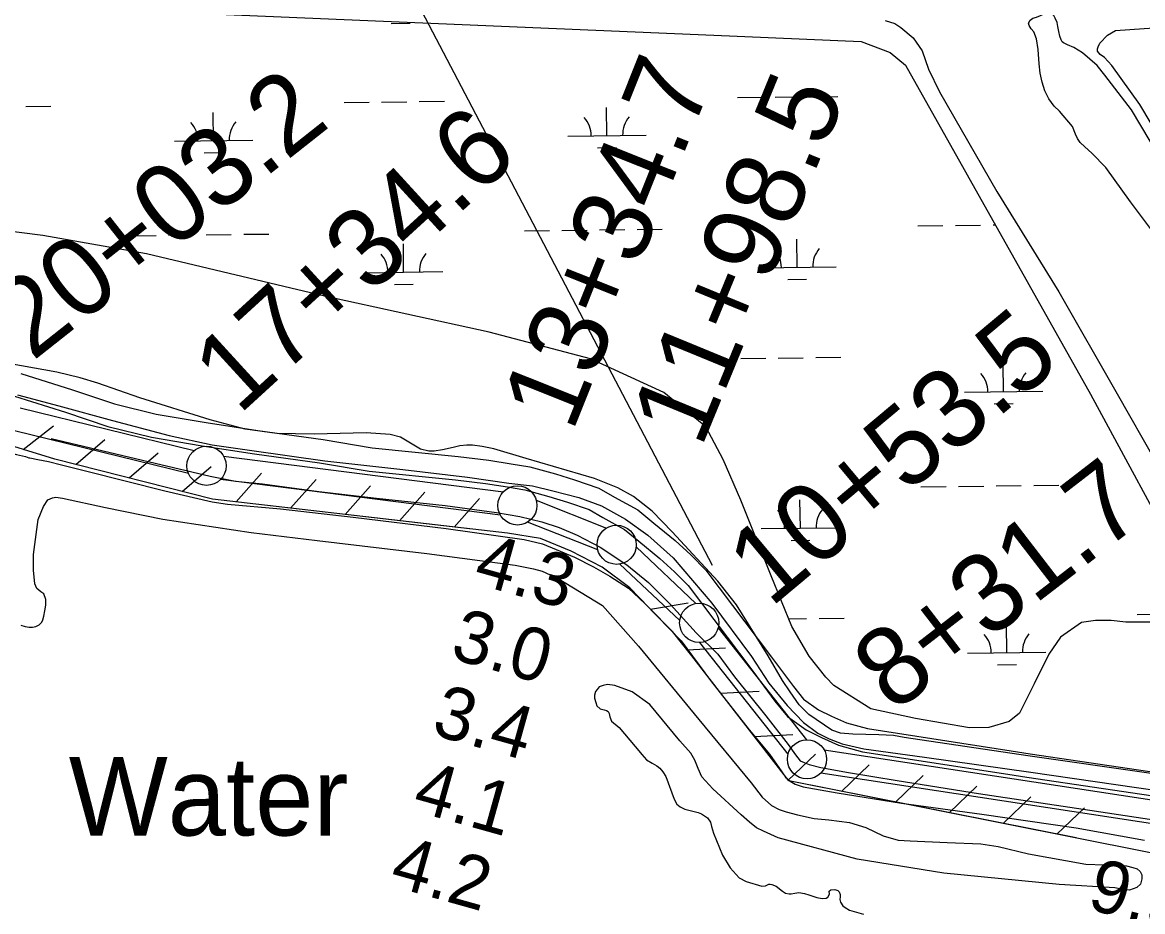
# Model space of a CAD drawing. Extents: x 3715084 to 3753216, y 488173 to 513963.
# Drawn here: x 3726748 to 3728178, y 501402 to 502536 of the extents above; entities that cross this region are included whole.
import ezdxf

# ---------------------------------------------------------------- set-up
doc = ezdxf.new("R2010")
doc.units = 0
for name, color, linetype in [('V-FLOD-BASE', 7, 'Continuous'), ('V-LEVE-TOET', 7, 'Continuous'), ('V-RIVR-IDEN', 7, 'Continuous'), ('V-RIVR-RANG', 7, 'Continuous'), ('V-ROAD-CNTR', 7, 'Continuous'), ('V-RRAP-FSHR', 7, 'Continuous'), ('V-SITE-VEGE', 7, 'Continuous'), ('V-SURV-IDEN', 7, 'Continuous'), ('V-SURV-LINE', 7, 'Continuous'), ('V-TOPO-BNDY', 7, 'Continuous'), ('V-TOPO-SHOR', 7, 'Continuous'), ('V-WETL-SWMP', 7, 'Continuous')]:
    doc.layers.add(name, color=color, linetype=linetype)

msp = doc.modelspace()

# ---------------------------------------------------------------- linework, layer by layer
at = {"layer": 'V-FLOD-BASE'}
msp.add_lwpolyline([(3726784.9, 502005.5), (3726917.6, 501973.7), (3726987.9, 501957.2), (3727020.2, 501950.7), (3727054.9, 501947.7), (3727126.4, 501937.9), (3727200.1, 501929.4), (3727287.7, 501919.9), (3727353.2, 501911), (3727383, 501906), (3727411.2, 501898.9), (3727433.2, 501891.9), (3727456.1, 501882.2), (3727485.4, 501866.8), (3727519.4, 501844.1), (3727547.3, 501821.5), (3727575.2, 501793.5), (3727608, 501757.5), (3727635.7, 501730.2), (3727657.1, 501701.6), (3727696.7, 501651.7), (3727725.3, 501615.2), (3727734.6, 501602), (3727740.8, 501594.4), (3727745.6, 501592.1), (3727752.1, 501589.5), (3727767, 501585.7), (3727802.2, 501579.4), (3727864.4, 501569.1), (3727968.1, 501552.7), (3728101.9, 501532.9), (3728267.9, 501507.7)], dxfattribs=at)
at = {"layer": 'V-LEVE-TOET'}
for points in [[(3725975.8, 502215.1), (3726036.5, 502196.5), (3726099.5, 502176.6), (3726129.1, 502169.1), (3726164.2, 502158.2), (3726244, 502131.6), (3726317.6, 502109.7), (3726406.9, 502080.7), (3726445.5, 502070.2), (3726513.2, 502048.1), (3726629.9, 502013.8), (3726699.3, 501995.8), (3726715.8, 501992.1), (3726730.9, 501987.6), (3726740.8, 501985.1), (3726752.4, 501982.4), (3726756.7, 501980.8)], [(3726742.1, 502060.9), (3726794.8, 502046.9), (3726863.5, 502028.1), (3726935.6, 502009.1), (3726990.7, 501997.3), (3727041.1, 501990.2), (3727134.3, 501976.8), (3727233.7, 501965.7), (3727316.3, 501955.8), (3727369, 501948.3), (3727399.3, 501944.9), (3727425.3, 501938.7), (3727458.2, 501930), (3727487.1, 501919.5), (3727517.7, 501902.3), (3727546.5, 501881.9), (3727578.8, 501853.3), (3727628, 501795.5), (3727678.4, 501727.2), (3727700.5, 501693.3), (3727723.9, 501664.7), (3727745, 501643.1), (3727763.1, 501629.8), (3727777.7, 501622.2), (3727794.4, 501615.8), (3727821.8, 501609.6), (3727899.1, 501599.2), (3728035.1, 501579.7), (3728225.3, 501552.4)], [(3726756.7, 501980.8), (3726757.8, 501980.5), (3726768.1, 501978.7), (3726781.6, 501975.9), (3726798.4, 501971.7), (3726830.4, 501963.8), (3726930.3, 501938.7), (3726990.6, 501924.7), (3727009.9, 501921.6), (3727077.6, 501915.7), (3727170.4, 501904.9), (3727288.9, 501890.6), (3727388.6, 501876.4), (3727411.9, 501870.9), (3727429.4, 501863.7), (3727452.9, 501854.1), (3727476.8, 501841.5), (3727498, 501829.6), (3727521.5, 501814.5), (3727542.5, 501795), (3727588.7, 501747.3), (3727626.3, 501696.7), (3727675.5, 501633.7), (3727701.4, 501603), (3727713.6, 501586), (3727721.9, 501573.3), (3727728, 501568.6), (3727734.3, 501564.7), (3727744.6, 501561.3), (3727787.8, 501553.6), (3727870.1, 501540.4), (3727972.5, 501526.2), (3728092.7, 501508.8), (3728180, 501493.3)]]:
    msp.add_lwpolyline(points, dxfattribs=at)
at = {"layer": 'V-ROAD-CNTR'}
for points in [[(3726746.3, 502088.2), (3726812.5, 502067.2), (3726865.8, 502049.6), (3726919.1, 502036.4), (3726982.7, 502025.6), (3727048.6, 502015.6), (3727131.9, 502003.9), (3727194.6, 501993.6), (3727304.4, 501982.2), (3727343.4, 501977.7), (3727371.8, 501973.1), (3727395.9, 501969.3), (3727428.4, 501960.1), (3727452.9, 501952.8), (3727484, 501942.1), (3727503.9, 501930.4), (3727533.4, 501914.2), (3727553.8, 501897.5), (3727581.4, 501875.1), (3727601.1, 501856.9), (3727620.3, 501837.5), (3727704.3, 501726.6), (3727732.2, 501689), (3727745.1, 501673), (3727764.1, 501659.4), (3727780.6, 501651.1), (3727799.8, 501642.6), (3727826.4, 501635.4), (3728009.8, 501607), (3728034.2, 501603.4)], [(3726738.2, 502059.3), (3726803.3, 502038.7), (3726857.4, 502020.7), (3726913, 502007.1), (3726977.9, 501996), (3727044.3, 501985.9), (3727127.3, 501974.3), (3727190.6, 501963.8), (3727301.1, 501952.4), (3727339.3, 501948), (3727367.1, 501943.5), (3727389.4, 501939.9), (3727420, 501931.3), (3727443.7, 501924.2), (3727471.4, 501914.7), (3727489.1, 501904.4), (3727516.5, 501889.3), (3727534.9, 501874.2), (3727561.8, 501852.5), (3727580.3, 501835.3), (3727597.6, 501817.8), (3727680.3, 501708.6), (3727708.5, 501670.6), (3727724.3, 501651), (3727748.5, 501633.7), (3727767.8, 501624), (3727789.7, 501614.2), (3727820.1, 501606), (3728005.4, 501577.3), (3728029.9, 501573.7)], [(3728034.3, 501603.4), (3728474.5, 501538.3)], [(3728029.9, 501573.7), (3728470.1, 501508.6)]]:
    msp.add_lwpolyline(points, dxfattribs=at)
at = {"layer": 'V-RRAP-FSHR'}
for p, q in [((3726749.4, 501991.3), (3726787.9, 502021.3)), ((3726816.6, 501972.1), (3726853.6, 502004)), ((3726884.5, 501955), (3726921.5, 501986.9)), ((3726952.4, 501937.9), (3726989.3, 501969.8)), ((3727021, 501924.7), (3727053.4, 501961.2)), ((3727090.5, 501916.6), (3727123, 501953.1)), ((3727160.1, 501908.5), (3727192.5, 501945)), ((3727229.6, 501900.5), (3727262, 501937)), ((3727299.1, 501892.4), (3727331.6, 501928.9)), ((3727549.6, 501787.6), (3727597.7, 501795.8)), ((3727596.6, 501735.8), (3727645.3, 501738.3)), ((3727639.5, 501680.6), (3727688.3, 501683)), ((3727682.5, 501625.3), (3727731.3, 501627.8)), ((3727724.9, 501569.1), (3727760.1, 501602.9)), ((3727793.5, 501555.4), (3727828.8, 501589.2)), ((3727862.2, 501541.8), (3727897.4, 501575.6)), ((3727930.8, 501528.2), (3727966.1, 501561.9)), ((3727999.5, 501514.5), (3728034.8, 501548.3)), ((3728068.1, 501500.9), (3728103.4, 501534.6))]:
    msp.add_line(p, q, dxfattribs=at)
for points in [[(3726789.8, 501978.8), (3725909.9, 502250.2), (3725810, 502279.5), (3725043.4, 502441), (3724981.8, 502452.9), (3724595, 502499.9), (3724237.6, 502584.4), (3723904.7, 502725.9), (3723011.3, 503091.7), (3722299.3, 503386.1), (3720426.2, 504393.8), (3720412.7, 504403.1), (3720408.3, 504415.1), (3720408.7, 504428.5), (3720411.2, 504609.1), (3719265.5, 505280.9), (3719251.6, 505287.3), (3719232.5, 505288), (3719209.2, 505282.4)], [(3727318.6, 501890.1), (3726990.9, 501928.1), (3726789.8, 501978.8), (3725909.9, 502250.2), (3725810, 502279.5), (3725043.4, 502441), (3724981.8, 502452.9), (3724938.4, 502458.1)], [(3728548.8, 501405.4), (3727726.4, 501568.8), (3727602.5, 501728.3), (3727577.7, 501759.1), (3727547.4, 501789.8), (3727523.2, 501815), (3727488.1, 501841.4), (3727448.6, 501861.6), (3727409.3, 501878), (3727367.4, 501884.5), (3726990.9, 501928.1), (3726789.8, 501978.8)], [(3728092.8, 501496), (3727726.4, 501568.8), (3727602.5, 501728.3), (3727577.7, 501759.1), (3727547.4, 501789.8), (3727523.2, 501815), (3727523, 501815.2)]]:
    msp.add_lwpolyline(points, dxfattribs=at)
at = {"layer": 'V-SITE-VEGE'}
for points in [[(3727849.1, 502538.1), (3727861.4, 502534.3), (3727869, 502529.4), (3727885, 502516.2), (3727896.3, 502499.6), (3727904.4, 502476), (3727918.5, 502447.1), (3727991.7, 502320.1), (3728070.5, 502192.2), (3728145.1, 502062.4), (3728193.8, 501976.3)], [(3728235.5, 502327.8), (3728174.1, 502431.1), (3728138.5, 502480.8), (3728129, 502491.2), (3728123.5, 502494.9), (3728120.1, 502499), (3728119.9, 502502.2), (3728120.9, 502504.7), (3728122.9, 502509.3), (3728132.9, 502519.5), (3728142.9, 502525.3), (3728210, 502530.1)], [(3728188.6, 501578), (3728031.3, 501600.8), (3727873.3, 501624), (3727859.6, 501626.5), (3727841, 501627.4), (3727807.9, 501628.4), (3727792, 501629.8), (3727781.1, 501633.5), (3727751.9, 501653.4), (3727739.5, 501665.6), (3727728, 501682.1), (3727718.3, 501696.6), (3727699.7, 501728.2), (3727659.4, 501793.1), (3727635.7, 501823.5), (3727577.4, 501886.3), (3727551.7, 501912.5), (3727527.9, 501931.5), (3727508, 501942.5), (3727478.4, 501954.2), (3727391, 501980), (3727349.8, 501992.3), (3727334.9, 501995), (3727322.7, 501996.9), (3727315.6, 501996.9), (3727306.5, 501995.8), (3727299.5, 501994.4), (3727294, 501992.9), (3727284.3, 501990.9), (3727273.7, 501989.2), (3727267, 501989), (3727256.2, 501991.5), (3727239.4, 502001.9), (3727230.8, 502007), (3727217.6, 502010.3), (3727186.9, 502012.5), (3727120.6, 502010.9), (3727073.2, 502011.7), (3727032.4, 502017.1), (3726988.1, 502028.9), (3726898.3, 502057.1), (3726844.6, 502075.8), (3726821.9, 502082.8), (3726792.2, 502089.8), (3726689.8, 502108.1)]]:
    msp.add_lwpolyline(points, dxfattribs=at)
at = {"layer": 'V-SURV-LINE'}
for points in [[(3726745.4, 502044.4), (3726967.4, 501989.9)], [(3726960.3, 501960.7), (3726738.3, 502015.2)], [(3727005, 501982.9), (3727362, 501937.4)], [(3727358.2, 501907.7), (3727001.2, 501953.1)], [(3727404, 501926.6), (3727493.5, 501891.1)], [(3727482.4, 501863.2), (3727392.9, 501898.7)], [(3727531.3, 501867), (3727607.7, 501794.9)], [(3727587.1, 501773.1), (3727510.7, 501845.2)], [(3727636.1, 501763.9), (3727748.8, 501621.3)], [(3727725.3, 501602.7), (3727612.5, 501745.3)], [(3727771.4, 501608.2), (3728554.1, 501488.8)], [(3728549.6, 501459.1), (3727766.9, 501578.5)]]:
    msp.add_lwpolyline(points, dxfattribs=at)
for centre in [(3726983.3, 501970.5), (3727379.9, 501920), (3727506.5, 501869.8), (3727611.9, 501770.3), (3727749.4, 501596.3)]:
    msp.add_circle(centre, 25, dxfattribs=at)
at = {"layer": 'V-TOPO-BNDY'}
msp.add_line((3723872.6, 509005.3), (3727628.3, 501843.7), dxfattribs=at)
at = {"layer": 'V-TOPO-SHOR'}
for points in [[(3728035.5, 502527.6), (3728032.7, 502532), (3728032.1, 502534.9), (3728034.1, 502538.8), (3728037.4, 502541), (3728042, 502542.4), (3728047.3, 502544.8), (3728051.8, 502546.6), (3728054.6, 502547.2), (3728057.5, 502547.2), (3728061.8, 502546.6), (3728064, 502545.3)], [(3728245.3, 502286.8), (3728163.3, 502424.5), (3728129.5, 502468.7), (3728119.4, 502480.9), (3728101, 502497.2), (3728089.6, 502504), (3728081.9, 502507.1), (3728076.7, 502509.9), (3728075, 502511.2), (3728073.8, 502513.6), (3728071.8, 502518.3), (3728070.6, 502524), (3728069.6, 502530.5), (3728068.4, 502535.6), (3728066, 502541.1), (3728064, 502545.3)], [(3728217.1, 502234.1), (3728162.1, 502307), (3728130.5, 502351), (3728112.7, 502369.2), (3728104, 502377.1), (3728097.9, 502382.5), (3728094.3, 502387.7), (3728091.9, 502393.2), (3728088.1, 502403), (3728071.7, 502422.6), (3728064.6, 502429.1), (3728057.9, 502438.5), (3728052.7, 502448.7), (3728049.4, 502459.6), (3728047, 502471.2), (3728045.7, 502482.8), (3728044.3, 502501.3), (3728042.3, 502514.9), (3728038.9, 502523.7), (3728035.5, 502527.6)], [(3726764.1, 501820.1), (3726762.6, 501837.6), (3726762.6, 501857.3), (3726768.7, 501902.1), (3726775.1, 501918.6), (3726780.7, 501927), (3726786.8, 501929.7), (3726791.1, 501930.6), (3726799.6, 501929.3), (3726854.3, 501917.4), (3726927.5, 501902.6), (3727040.1, 501885.5), (3727124.5, 501875.4), (3727264.4, 501858.6), (3727377.1, 501843.6), (3727400.3, 501839.2), (3727411.7, 501836), (3727432, 501827), (3727488.6, 501792.3), (3727534.6, 501740.4), (3727611.4, 501647.2), (3727678.2, 501566.4), (3727692.3, 501548), (3727704.2, 501537.2), (3727713.8, 501532.4), (3727722.9, 501529.1), (3727737.4, 501525.5), (3727758.5, 501520.7), (3727777.4, 501519), (3727803.8, 501515.7), (3727824.3, 501509.2), (3727846.6, 501498.9), (3727865.5, 501493.2), (3727881.1, 501492.2), (3727928.2, 501490.1), (3727971.3, 501488.7), (3727993.3, 501485), (3728031.9, 501475.6), (3728105.2, 501462.4), (3728128.4, 501461.6), (3728139.9, 501461.1), (3728148.1, 501461.2), (3728156.9, 501460.5), (3728165, 501458.5), (3728170.5, 501456.5), (3728174.6, 501453.2), (3728176.6, 501448.8), (3728176.6, 501443.8), (3728174.8, 501437.2), (3728170.2, 501433), (3728160.8, 501429.6), (3728152.2, 501430.2), (3728142, 501432.5), (3728071.3, 501436.7), (3727923.8, 501451.3), (3727813.3, 501469), (3727712.8, 501496), (3727693.9, 501504.5), (3727684.8, 501509.1), (3727676, 501516), (3727665.6, 501525.4), (3727629.3, 501558.7), (3727615.2, 501574), (3727610.5, 501584.6), (3727606.2, 501595.3), (3727601.2, 501604.1), (3727587.2, 501619.7), (3727549, 501666.1), (3727526.4, 501682.2), (3727504.2, 501690.3), (3727494.8, 501691.6), (3727489.4, 501690.5), (3727484.4, 501688.7), (3727481.5, 501685.4), (3727479.6, 501682.6), (3727478.4, 501677.9), (3727478.2, 501674.1), (3727479.8, 501668.6), (3727481.2, 501664.5), (3727485.7, 501660.8), (3727490.4, 501659.5), (3727493.4, 501658.6), (3727495.6, 501657.4), (3727496.9, 501654.5), (3727497.7, 501650.4), (3727499.9, 501645.1), (3727509.9, 501636.8), (3727537.1, 501604.5), (3727538.5, 501602.6), (3727544.8, 501595.6), (3727551.8, 501591.3), (3727557.6, 501588), (3727561.5, 501585.1), (3727565.6, 501580.4), (3727569.3, 501574.5), (3727580, 501545.3), (3727583.3, 501539), (3727587.6, 501535.7), (3727593.5, 501532.9), (3727605.3, 501529.8), (3727610.4, 501528.6)], [(3726746.5, 501767.2), (3726751.8, 501765.7), (3726756.9, 501764.6), (3726761.2, 501764.8), (3726765.7, 501765.7), (3726769.8, 501767.6), (3726773.2, 501771.1), (3726774.6, 501774.1), (3726775.9, 501778.6), (3726777, 501785.4), (3726778.1, 501792.9), (3726778.4, 501800.2), (3726775.8, 501807.2), (3726772.1, 501809.8), (3726766.8, 501813.9), (3726764.1, 501820.1)], [(3727610.4, 501528.6), (3727614.7, 501526.8), (3727622.5, 501521.6), (3727626.2, 501516.1), (3727627.7, 501510.6), (3727629.9, 501502.2), (3727641.7, 501473.9), (3727651.5, 501457.8), (3727662.7, 501445.2), (3727671.9, 501440.4), (3727691.8, 501434.4), (3727696.5, 501434.9), (3727700.5, 501437.1), (3727702.6, 501437.1), (3727704.5, 501436.5), (3727710.2, 501434.4), (3727718.3, 501428), (3727722.1, 501425.4), (3727726.5, 501424.6), (3727729.1, 501424.9), (3727733.8, 501425.7), (3727739.1, 501426.5), (3727746.3, 501425.2), (3727751.8, 501423.5), (3727755.7, 501422.1), (3727762, 501419.9), (3727768.7, 501418.7), (3727773.7, 501419.3), (3727776.1, 501420.3), (3727777.9, 501424.3), (3727777.6, 501428.2), (3727779.8, 501429.8), (3727784.7, 501430.1), (3727788.8, 501428.9), (3727790.6, 501427.1), (3727791.7, 501423.7), (3727791.7, 501421), (3727791.4, 501417.6), (3727792.2, 501414.3), (3727795, 501409.6), (3727797.9, 501407.3), (3727803.8, 501403.9), (3727821.3, 501398.8)]]:
    msp.add_lwpolyline(points, dxfattribs=at)
at = {"layer": 'V-WETL-SWMP'}
for p, q in [((3727218.9, 502534.4), (3727242.9, 502534.7)), ((3727158.7, 502433.7), (3727190.7, 502434.1)), ((3727206.7, 502434.3), (3727238.7, 502434.7)), ((3727254.7, 502434.9), (3727286.7, 502435.3)), ((3727660.6, 502439.9), (3727692.6, 502440.3)), ((3727708.6, 502440.5), (3727740.6, 502440.9)), ((3727756.6, 502441.1), (3727788.6, 502441.5)), ((3726752.9, 502428.6), (3726784.8, 502429)), ((3726992.3, 502385.2), (3726991.8, 502421.1)), ((3727494.1, 502391.4), (3727493.7, 502427.4)), ((3727444.1, 502390.8), (3727544.1, 502392)), ((3726942.3, 502384.5), (3727042.3, 502385.8)), ((3727482.3, 502375.8), (3727506.3, 502376.1)), ((3726980.5, 502369.6), (3727004.4, 502369.9)), ((3727532.8, 502271.8), (3727564.8, 502272.2)), ((3727890.7, 502276.3), (3727922.7, 502276.7)), ((3727938.7, 502276.9), (3727970.7, 502277.3)), ((3727986.7, 502277.5), (3727989.7, 502277.5)), ((3726886.9, 502263.8), (3726918.9, 502264.2)), ((3726934.9, 502264.4), (3726966.9, 502264.8)), ((3726982.9, 502265), (3727014.9, 502265.4)), ((3727030.9, 502265.6), (3727062.9, 502266)), ((3727388.8, 502270), (3727420.8, 502270.4)), ((3727436.8, 502270.6), (3727468.8, 502271)), ((3727484.8, 502271.2), (3727516.8, 502271.6)), ((3727736.7, 502223.6), (3727736.3, 502259.6)), ((3727234.8, 502217.4), (3727234.4, 502253.4)), ((3727184.8, 502216.7), (3727284.8, 502218)), ((3727686.7, 502223), (3727786.7, 502224.3)), ((3727223, 502201.8), (3727247, 502202.1)), ((3727724.9, 502208), (3727748.9, 502208.3)), ((3727664.8, 502107.3), (3727696.8, 502107.7)), ((3727712.7, 502107.9), (3727744.7, 502108.3)), ((3727760.7, 502108.5), (3727792.7, 502108.9)), ((3728000.2, 502065), (3727999.7, 502101)), ((3727950.2, 502064.4), (3728050.1, 502065.7)), ((3727988.3, 502049.5), (3728012.3, 502049.8)), ((3727894.8, 501943.7), (3727926.8, 501944.1)), ((3727942.8, 501944.3), (3727974.8, 501944.7)), ((3727990.8, 501944.9), (3728022.8, 501945.3)), ((3728038.8, 501945.5), (3728070.8, 501945.8)), ((3727740.9, 501891), (3727740.4, 501927)), ((3727690.9, 501890.4), (3727790.9, 501891.6)), ((3727729.1, 501875.4), (3727753.1, 501875.7)), ((3727725.9, 501775.4), (3727748.9, 501775.6)), ((3727764.9, 501775.8), (3727796.9, 501776.2)), ((3728170.8, 501780.9), (3728202.8, 501781.3)), ((3728004.3, 501732.4), (3728003.9, 501768.4)), ((3727954.3, 501731.8), (3728054.3, 501733)), ((3727992.5, 501716.8), (3728016.5, 501717.1))]:
    msp.add_line(p, q, dxfattribs=at)
for points in [[(3726687, 502559.4), (3727630.4, 502519.6), (3727818.4, 502511.6), (3727855.4, 502497.6), (3727875.1, 502481.1), (3728111.1, 502061.9), (3728233.8, 501835)], [(3728187.7, 501771.1), (3728156.2, 501771), (3728137.3, 501773.3), (3728117.6, 501773.2), (3728099.6, 501770.8), (3728072.9, 501751.8), (3728058, 501730.5), (3728039.3, 501692.7), (3728020.5, 501654.9), (3728007.2, 501644.6), (3727981.3, 501636.7), (3727956.9, 501636.6), (3727887.6, 501648.1), (3727830.9, 501660.5), (3727783.6, 501690.2), (3727773.4, 501701.2), (3727752, 501727.9), (3727729.9, 501765.5), (3727703.7, 501830), (3727664.8, 501926.6), (3727642.6, 501978.4), (3727620.4, 502020), (3727566.7, 502063.9), (3727473, 502106.8), (3727343.8, 502140.9), (3727133.6, 502186.6), (3726906.9, 502240.8), (3726774.6, 502264), (3726619.6, 502283.8)]]:
    msp.add_lwpolyline(points, dxfattribs=at)
for centre, start, end in [((3727549.4, 502392.6), 139.9442, 181.4878), ((3726937, 502384.9), 359.9442, 41.4878), ((3727047.5, 502386.3), 139.9442, 181.4878), ((3727438.9, 502391.2), 359.9442, 41.4878), ((3727681.5, 502223.4), 359.9442, 41.4878), ((3727791.9, 502224.8), 139.9442, 181.4878), ((3727179.6, 502217.1), 359.9442, 41.4878), ((3727290.1, 502218.5), 139.9442, 181.4878), ((3727944.9, 502064.8), 359.9442, 41.4878), ((3728055.4, 502066.2), 139.9442, 181.4878), ((3727553.5, 502059.9), 139.9442, 140.4788), ((3727685.6, 501890.8), 359.9442, 41.4878), ((3727796.1, 501892.1), 139.9442, 181.4878), ((3727949.1, 501732.2), 359.9442, 41.4878), ((3728059.5, 501733.6), 139.9442, 181.4878)]:
    msp.add_arc(centre, 35.2, start, end, dxfattribs=at)

# ---------------------------------------------------------------- texts
at = {"layer": 'V-RIVR-IDEN'}
msp.add_text('Water', height=100, dxfattribs=at).set_placement((3726807.6, 501499.1))
at = {"layer": 'V-RIVR-RANG'}
for s, rotation, p in [('4.3', 344.3683, (3727321.9, 501821.2)), ('3.0', 344.3683, (3727292.4, 501725.6)), ('3.4', 344.3683, (3727268.5, 501628.5)), ('4.1', 344.3683, (3727244.1, 501531.5)), ('4.2', 344.3683, (3727215.1, 501435.8)), ('9.9', 346.1583, (3728105, 501405.9))]:
    msp.add_text(s, height=67, rotation=rotation, dxfattribs=at).set_placement(p)
at = {"layer": 'V-SURV-IDEN'}
for s, rotation, p in [('13+34.7', 68.2527, (3727450, 502012)), ('20+03.2', 38.3043, (3726761.2, 502103)), ('11+98.5', 67.6564, (3727614.2, 501991.7)), ('17+34.6', 42.462, (3727024.6, 502034.4)), ('10+53.5', 39.8995, (3727702.6, 501788.5)), ('8+31.7', 37.6261, (3727859.6, 501654.1))]:
    msp.add_text(s, height=100, rotation=rotation, dxfattribs=at).set_placement(p)

doc.saveas('drawing.dxf')
